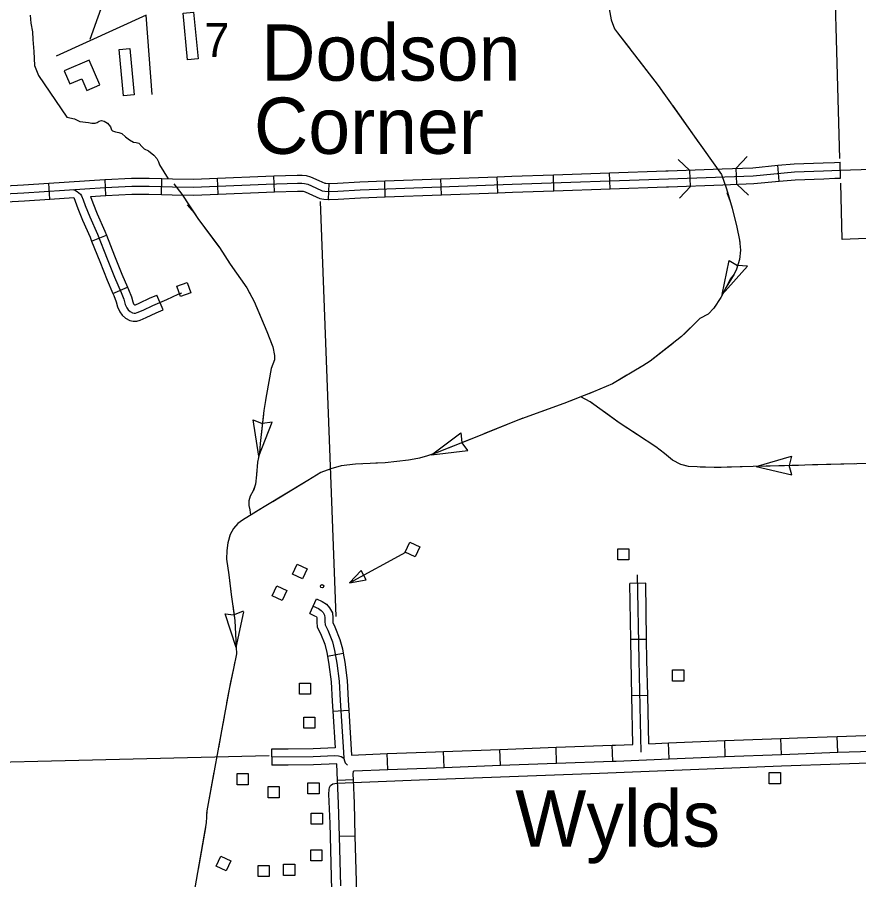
# Model space of a CAD drawing. Extents: x 1084508 to 1142749, y 1057638 to 1093403.
# Drawn here: x 1134713 to 1137191, y 1084323 to 1086863 of the extents above; entities that cross this region are included whole.
import ezdxf

# ---------------------------------------------------------------- set-up
doc = ezdxf.new("R2010")
doc.units = 0
for name, color, linetype in [('Level 24', 7, 'Continuous'), ('Level 32', 7, 'Continuous'), ('Level 34', 7, 'Continuous'), ('Level 35', 7, 'Continuous'), ('Level 38', 7, 'Continuous'), ('Level 4', 7, 'Continuous'), ('Level 43', 7, 'Continuous'), ('Level 5', 7, 'Continuous'), ('Level 56', 7, 'Continuous'), ('Level 58', 7, 'Continuous'), ('Level 6', 7, 'Continuous')]:
    doc.layers.add(name, color=color, linetype=linetype)

msp = doc.modelspace()

# ---------------------------------------------------------------- linework, layer by layer
at = {"layer": 'Level 32'}
for p, q in [((1136832.4, 1086371.8), (1136830.7, 1086418.9)), ((1136957.4, 1086380.4), (1136952.9, 1086427.3)), ((1135137.6, 1086341.2), (1135139.1, 1086388.3)), ((1135305, 1086342.1), (1135302.9, 1086389.1)), ((1135470.3, 1086349.2), (1135468.8, 1086396.3)), ((1136128.2, 1086346.4), (1136126.5, 1086393.5)), ((1136293.8, 1086352.3), (1136292.1, 1086399.3)), ((1136459.4, 1086358), (1136457.8, 1086405.1)), ((1136695.7, 1086365.3), (1136694, 1086412.4)), ((1134808.9, 1086327.5), (1134805.8, 1086374.4)), ((1134973.7, 1086338.5), (1134971.6, 1086385.5)), ((1135629.7, 1086326.8), (1135631.4, 1086373.8)), ((1135797, 1086334.2), (1135795.2, 1086381.3)), ((1135962.6, 1086340.3), (1135960.8, 1086387.4)), ((1134932.3, 1086204.3), (1134976.1, 1086221.5)), ((1134994.6, 1086050), (1135037.9, 1086068.4)), ((1135142.6, 1086001.5), (1135124.4, 1086045)), ((1136564.1, 1085196.8), (1136517, 1085196)), ((1135574.9, 1085107.4), (1135594.8, 1085150)), ((1136566.7, 1085031.1), (1136519.7, 1085030.3)), ((1135626.6, 1084981.9), (1135672.9, 1084990.2)), ((1136570.1, 1084865.5), (1136523.1, 1084864.5)), ((1135642.2, 1084819.8), (1135689.2, 1084822.7)), ((1136964, 1084692.4), (1136962.1, 1084739.5)), ((1137129.5, 1084698.5), (1137127.9, 1084745.5)), ((1136301.6, 1084666.3), (1136299.8, 1084713.4)), ((1136467.2, 1084672.4), (1136465.4, 1084719.5)), ((1136632.8, 1084679.1), (1136630.9, 1084726.1)), ((1136798.4, 1084685.7), (1136796.5, 1084732.8)), ((1135461.9, 1084707.5), (1135462.5, 1084660.4)), ((1135804.8, 1084647.6), (1135802.9, 1084694.7)), ((1135970.3, 1084654.1), (1135968.6, 1084701.1)), ((1136135.9, 1084660.2), (1136134.2, 1084707.2)), ((1135703.3, 1084617.7), (1135656.3, 1084615.8)), ((1135708.8, 1084451.8), (1135661.8, 1084450.5))]:
    msp.add_line(p, q, dxfattribs=at)
for points in [[(1136623.4, 1086410.9), (1136629.8, 1086411.1), (1136789, 1086416.9)], [(1136789, 1086416.9), (1136879, 1086420.2), (1136952.9, 1086427.3)], [(1136952.9, 1086427.3), (1137000.7, 1086431.9), (1137086.8, 1086434.9), (1137119.9, 1086436)], [(1137119.9, 1086436), (1137136.2, 1086436.5)], [(1137121.3, 1086388.9), (1137137.7, 1086389.4), (1137136.2, 1086436.5)], [(1134352.4, 1086326.5), (1134732.7, 1086346), (1134972.2, 1086362), (1135050.2, 1086365.5), (1135101.3, 1086365.9), (1135170.1, 1086363.7), (1135232.5, 1086362.4), (1135446, 1086372), (1135538.3, 1086375), (1135550.9, 1086375), (1135559.5, 1086374.1), (1135569.1, 1086371.5), (1135592, 1086360.7), (1135611.5, 1086352.5), (1135619.3, 1086350.7), (1135631.4, 1086350.3), (1135657, 1086351.2), (1135723.2, 1086355.1), (1136170.7, 1086371.5), (1136630.7, 1086387.6), (1136880.6, 1086396.7), (1137002.3, 1086408.4), (1137087.6, 1086411.4), (1137137, 1086412.9)], [(1134971.6, 1086385.5), (1135049.5, 1086389), (1135101.5, 1086389.4), (1135139.1, 1086388.3)], [(1135139.1, 1086388.3), (1135170.8, 1086387.3), (1135232.2, 1086386), (1135302.9, 1086389.1)], [(1135302.9, 1086389.1), (1135445.1, 1086395.5), (1135468.8, 1086396.3)], [(1135468.8, 1086396.3), (1135537.9, 1086398.5), (1135552, 1086398.5), (1135563.8, 1086397.3), (1135577.2, 1086393.7), (1135601.6, 1086382.2), (1135618.7, 1086375), (1135622.3, 1086374.2), (1135631.4, 1086373.8)], [(1135960.8, 1086387.4), (1136126.5, 1086393.5)], [(1136126.5, 1086393.5), (1136169.8, 1086395), (1136292.1, 1086399.3)], [(1136292.1, 1086399.3), (1136457.8, 1086405.1)], [(1136457.8, 1086405.1), (1136623.4, 1086410.9)], [(1136957.4, 1086380.4), (1137003.8, 1086384.9), (1137088.4, 1086387.9), (1137121.3, 1086388.9)], [(1134640.7, 1086364.8), (1134731.3, 1086369.5), (1134805.8, 1086374.4)], [(1134805.8, 1086374.4), (1134970.9, 1086385.5), (1134971.6, 1086385.5)], [(1135631.4, 1086373.8), (1135631.4, 1086373.8), (1135655.9, 1086374.7), (1135722.1, 1086378.6), (1135795.2, 1086381.3)], [(1135795.2, 1086381.3), (1135960.8, 1086387.4)], [(1136459.4, 1086358), (1136625, 1086363.8)], [(1136625, 1086363.8), (1136631.5, 1086364), (1136790.7, 1086369.8)], [(1136790.7, 1086369.8), (1136882.1, 1086373.2), (1136957.4, 1086380.4)], [(1134878.3, 1086355.7), (1134884.7, 1086352.7), (1134889.7, 1086349.8), (1134894.3, 1086346.6), (1134899, 1086342.4), (1134902.2, 1086337.7), (1134907.5, 1086325.2), (1134913.6, 1086308.5), (1134927.1, 1086275.3), (1134949.6, 1086224.6), (1134978.1, 1086152.2), (1134999.8, 1086097.9), (1135019, 1086052.6), (1135027.2, 1086032.6), (1135031.1, 1086017.7), (1135035.4, 1086007.7), (1135040.1, 1086001.6), (1135045.8, 1085996.3), (1135052.5, 1085993), (1135057.5, 1085992), (1135061.8, 1085992), (1135066.8, 1085993.4), (1135083.6, 1086000.5), (1135112.4, 1086014.4), (1135153.4, 1086031.6), (1135186.6, 1086047.3), (1135197.6, 1086051.2)], [(1134928.8, 1086335.5), (1134973.5, 1086338.5), (1134973.7, 1086338.5)], [(1134973.7, 1086338.5), (1135050.8, 1086341.9), (1135101, 1086342.3), (1135137.6, 1086341.2)], [(1135137.6, 1086341.2), (1135169.5, 1086340.2), (1135232.8, 1086338.9), (1135305, 1086342.1)], [(1135305, 1086342.1), (1135447, 1086348.4), (1135470.3, 1086349.2)], [(1135470.3, 1086349.2), (1135538.7, 1086351.4), (1135549.7, 1086351.4), (1135555.2, 1086350.9), (1135560.9, 1086349.4), (1135582.4, 1086339.2), (1135604.3, 1086329.9), (1135616.3, 1086327.3), (1135629.7, 1086326.8)], [(1135797, 1086334.2), (1135962.6, 1086340.3)], [(1135962.6, 1086340.3), (1136128.2, 1086346.4)], [(1136128.2, 1086346.4), (1136171.5, 1086348), (1136293.8, 1086352.3)], [(1136293.8, 1086352.3), (1136459.4, 1086358)], [(1134643.1, 1086317.8), (1134734.1, 1086322.5), (1134808.9, 1086327.5)], [(1134808.9, 1086327.5), (1134880, 1086332.2)], [(1134880, 1086332.2), (1134891.6, 1086300), (1134905.5, 1086266.1), (1134927.9, 1086215.5), (1134932.3, 1086204.3)], [(1134928.8, 1086335.5), (1134935.6, 1086316.9), (1134948.8, 1086284.5), (1134971.3, 1086233.7), (1134976.1, 1086221.5)], [(1135629.7, 1086326.8), (1135631.4, 1086326.7), (1135658.1, 1086327.6), (1135724.4, 1086331.5), (1135797, 1086334.2)], [(1134976.1, 1086221.5), (1135000, 1086160.9), (1135021.5, 1086106.9), (1135037.9, 1086068.4)], [(1134932.3, 1086204.3), (1134956.2, 1086143.5), (1134978, 1086089), (1134994.6, 1086050)], [(1135037.9, 1086068.4), (1135040.7, 1086061.7), (1135049.6, 1086040.1), (1135053.5, 1086025.3), (1135055.9, 1086019.6), (1135057.6, 1086017.4), (1135059.2, 1086015.9), (1135059.4, 1086015.8), (1135073.8, 1086022), (1135102.8, 1086035.9), (1135124.4, 1086045)], [(1134994.6, 1086050), (1134997.3, 1086043.5), (1135004.8, 1086025.2), (1135008.8, 1086010), (1135014.9, 1085995.7), (1135022.5, 1085985.8), (1135032.3, 1085976.6), (1135044.9, 1085970.6), (1135055, 1085968.4), (1135065.1, 1085968.4), (1135074.7, 1085971.2), (1135093.3, 1085979.1), (1135122.1, 1085993), (1135142.6, 1086001.5)], [(1136550.4, 1084699.3), (1136544.2, 1084969.6), (1136540.1, 1085221)], [(1136519.7, 1085030.3), (1136517, 1085196)], [(1136566.7, 1085031.1), (1136564.1, 1085196.8)], [(1135594.8, 1085150), (1135611, 1085142.5), (1135624.1, 1085134.7), (1135633.2, 1085123.9), (1135641.4, 1085109.2), (1135642.3, 1085095), (1135642.3, 1085084.8), (1135642.8, 1085080.5), (1135648.9, 1085067.7), (1135663.5, 1085031), (1135670.7, 1085002.9), (1135672.9, 1084990.2)], [(1135584.8, 1085128.7), (1135600, 1085121.6), (1135608.6, 1085116.5), (1135613.7, 1085110.4), (1135618.3, 1085102.3), (1135618.8, 1085094.2), (1135618.8, 1085083.6), (1135619.8, 1085073.9), (1135627.4, 1085058.2), (1135641.1, 1085023.8), (1135647.6, 1084997.9), (1135654.2, 1084960.9), (1135660.8, 1084907.7), (1135663.9, 1084850.7), (1135673.5, 1084699.1), (1135674.5, 1084679.9), (1135676.5, 1084673.3), (1135679.1, 1084667.7), (1135685.3, 1084660.5)], [(1135574.9, 1085107.4), (1135589, 1085100.7), (1135593.2, 1085098.3), (1135594.2, 1085097), (1135595.1, 1085095.5), (1135595.2, 1085093.5), (1135595.2, 1085082.3), (1135596.8, 1085067.4), (1135605.8, 1085048.8), (1135618.6, 1085016.5), (1135624.6, 1084992.9), (1135626.6, 1084981.9)], [(1136523.1, 1084864.5), (1136520.7, 1084969.1), (1136519.7, 1085030.3)], [(1136570.1, 1084865.5), (1136567.7, 1084970), (1136566.7, 1085031.1)], [(1135626.6, 1084981.9), (1135630.9, 1084957.4), (1135637.4, 1084905.6), (1135640.4, 1084849.3), (1135642.2, 1084819.8)], [(1135672.9, 1084990.2), (1135677.5, 1084964.4), (1135684.3, 1084909.8), (1135687.4, 1084852.1), (1135689.2, 1084822.7)], [(1136526.3, 1084721.9), (1136523.1, 1084864.5)], [(1136573.4, 1084723.8), (1136570.1, 1084865.5)], [(1135642.2, 1084819.8), (1135649.1, 1084711.6)], [(1135689.2, 1084822.7), (1135697.6, 1084690.5)], [(1136796.5, 1084732.8), (1136962.1, 1084739.5)], [(1136962.1, 1084739.5), (1137011.3, 1084741.4), (1137127.9, 1084745.5)], [(1137127.9, 1084745.5), (1137293.5, 1084751.3)], [(1135649.1, 1084711.6), (1135584.2, 1084709), (1135510.6, 1084708.1)], [(1136134.2, 1084707.2), (1136299.8, 1084713.4)], [(1136299.8, 1084713.4), (1136465.4, 1084719.5)], [(1136465.4, 1084719.5), (1136475, 1084719.8), (1136526.3, 1084721.9)], [(1136573.4, 1084723.8), (1136630.9, 1084726.1)], [(1136630.9, 1084726.1), (1136796.5, 1084732.8)], [(1135510.6, 1084708.1), (1135461.9, 1084707.5)], [(1135674.5, 1084679.9), (1135666.9, 1084685.5), (1135659.3, 1084687.5), (1135648.7, 1084688), (1135584.8, 1084685.5), (1135462.2, 1084683.9)], [(1135697.6, 1084690.5), (1135802.9, 1084694.7)], [(1135802.9, 1084694.7), (1135944.8, 1084700.2), (1135968.6, 1084701.1)], [(1135968.6, 1084701.1), (1136134.2, 1084707.2)], [(1136798.4, 1084685.7), (1136964, 1084692.4)], [(1136964, 1084692.4), (1137013.1, 1084694.4), (1137129.5, 1084698.5)], [(1137129.5, 1084698.5), (1137295.2, 1084704.3)], [(1135511.2, 1084661), (1135462.5, 1084660.4)], [(1135654.3, 1084664.7), (1135585.4, 1084661.9), (1135511.2, 1084661)], [(1135641.9, 1084214.6), (1135634.4, 1084488.9), (1135630.9, 1084574.8), (1135631.4, 1084589.3), (1135632.4, 1084594.4), (1135635.9, 1084600.4), (1135642.4, 1084605.4), (1135654.5, 1084607.9), (1135897.5, 1084617.5), (1136427.7, 1084637.1), (1136963.9, 1084658.7), (1137307.3, 1084670.7)], [(1135656.3, 1084615.8), (1135654.3, 1084664.7)], [(1136135.9, 1084660.2), (1136301.6, 1084666.3)], [(1136301.6, 1084666.3), (1136467.2, 1084672.4)], [(1136467.2, 1084672.4), (1136476.8, 1084672.8), (1136632.8, 1084679.1)], [(1136632.8, 1084679.1), (1136798.4, 1084685.7)], [(1135703.3, 1084617.7), (1135702.7, 1084634.1), (1135703, 1084643.2), (1135705.6, 1084643.7), (1135804.8, 1084647.6)], [(1135804.8, 1084647.6), (1135946.6, 1084653.2), (1135970.3, 1084654.1)], [(1135970.3, 1084654.1), (1136135.9, 1084660.2)], [(1135661.8, 1084450.5), (1135659.1, 1084547.3), (1135656.3, 1084615.8)], [(1135708.8, 1084451.8), (1135706.2, 1084548.9), (1135703.3, 1084617.7)], [(1135665.8, 1084304.9), (1135661.8, 1084450.5)], [(1135713.4, 1084286.1), (1135708.8, 1084451.8)]]:
    msp.add_lwpolyline(points, dxfattribs=at)
at = {"layer": 'Level 34'}
msp.add_lwpolyline([(1137137, 1086412.9), (1137321.5, 1086418.8), (1137344.4, 1086419.7)], dxfattribs=at)
at = {"layer": 'Level 35'}
for points in [[(1136452.2, 1086909.3), (1136462.5, 1086855.8), (1136471.7, 1086829.6), (1136481.2, 1086817.2)], [(1134751.1, 1086869.4), (1134753, 1086846.2), (1134757.6, 1086820.3), (1134759.1, 1086797.5), (1134762.2, 1086762.5), (1134763.7, 1086721.4), (1134775.4, 1086691.7), (1134859.2, 1086568.7), (1134882.2, 1086563.9), (1134897.4, 1086556.2), (1134923, 1086552.9), (1134933, 1086551), (1134942.6, 1086551.4), (1134948.3, 1086553.8), (1134954, 1086557.2), (1134961.6, 1086559.1), (1134968.8, 1086557.2), (1134978.8, 1086551.4), (1134987.5, 1086540.9), (1134990.8, 1086531.8), (1134994.1, 1086528.5), (1135002.2, 1086525.6), (1135012.2, 1086524.2), (1135021.3, 1086521.3), (1135032.2, 1086511.3), (1135044.1, 1086501.8), (1135055.6, 1086495.1), (1135063.7, 1086494.7), (1135071.3, 1086492.3), (1135080.8, 1086481.8), (1135086.5, 1086475.6), (1135099.9, 1086469.4), (1135115.6, 1086457), (1135124.1, 1086447.5), (1135128.9, 1086437.5), (1135132.2, 1086428.4), (1135157.7, 1086387.7)]]:
    msp.add_lwpolyline(points, dxfattribs=at)
at = {"layer": 'Level 38'}
for points in [[(1136659.5, 1086444.4), (1136694, 1086412.4)], [(1136830.7, 1086418.9), (1136862.8, 1086453.4)], [(1136695.7, 1086365.3), (1136663.6, 1086330.9)], [(1136866.9, 1086339.8), (1136832.4, 1086371.8)]]:
    msp.add_lwpolyline(points, dxfattribs=at)
at = {"layer": 'Level 4'}
msp.add_lwpolyline([(1135604.8, 1086320.5), (1135651.3, 1085098.4)], dxfattribs=at)
at = {"layer": 'Level 43'}
for p, q in [((1136789.4, 1086046.8), (1136810.1, 1086147.2)), ((1136810.1, 1086147.2), (1136834.3, 1086131.8)), ((1136789.4, 1086046.8), (1136863.3, 1086130.5)), ((1136863.3, 1086130.5), (1136834.7, 1086131.7)), ((1135424.2, 1085570.9), (1135408.2, 1085677.4)), ((1135408.2, 1085677.4), (1135434.8, 1085667)), ((1135424.2, 1085570.9), (1135463.6, 1085671.2)), ((1135463.6, 1085671.2), (1135435.2, 1085666.9)), ((1135933, 1085574.8), (1136019.5, 1085639)), ((1136019.5, 1085639), (1136022.8, 1085610.5)), ((1136040, 1085587.2), (1136023, 1085610.2)), ((1135933, 1085574.8), (1136040, 1085587.2)), ((1136889.7, 1085540.4), (1136993, 1085571)), ((1136993, 1085571), (1136986.3, 1085543.1)), ((1136889.7, 1085540.4), (1136994.5, 1085515.2)), ((1136994.5, 1085515.2), (1136986.3, 1085542.7)), ((1135325.7, 1085106.3), (1135351.3, 1085103.2)), ((1135357.6, 1085006.8), (1135325.7, 1085106.3)), ((1135378, 1085114.4), (1135351.6, 1085103.2)), ((1135357.6, 1085006.8), (1135380.4, 1085112.1))]:
    msp.add_line(p, q, dxfattribs=at)
for points in [[(1136481.2, 1086817.2), (1136600.9, 1086662.5), (1136706.5, 1086512.8), (1136787, 1086399.7), (1136802.1, 1086357.5), (1136818.7, 1086301.1), (1136832.2, 1086244.8), (1136840.5, 1086206.5), (1136842.8, 1086177.2), (1136840.1, 1086149.4), (1136831.3, 1086121.6), (1136824.2, 1086106.6), (1136812.7, 1086091.5), (1136800.8, 1086068.5), (1136784.9, 1086038.3), (1136764.3, 1086006.6), (1136747.7, 1085989.1), (1136723.5, 1085976), (1136669.5, 1085922.9), (1136577.5, 1085850.6), (1136555.3, 1085836.8), (1136465.7, 1085784), (1136410.2, 1085759.8), (1136323.3, 1085725.3), (1136186.9, 1085676.9), (1136061.6, 1085625.7), (1135944.6, 1085579.4), (1135921.6, 1085571.5), (1135897.8, 1085565.1), (1135865.3, 1085559.2), (1135796.3, 1085551.2), (1135774.5, 1085550.1), (1135709.4, 1085546.9), (1135667, 1085542.5), (1135636.5, 1085533.8), (1135607.5, 1085522.3), (1135569.1, 1085499.3), (1135440.2, 1085421), (1135376.3, 1085382.5), (1135362.8, 1085372.2), (1135350.5, 1085357.9), (1135339.8, 1085340.1), (1135333.1, 1085315.5), (1135330.3, 1085292.5), (1135329.5, 1085267.1), (1135335.9, 1085220.7), (1135343, 1085163.5), (1135353.7, 1085087), (1135358.5, 1084988.6), (1135349.8, 1084944.9)], [(1136481.2, 1086817.2), (1136519.2, 1086768)], [(1136544.6, 1086735.3), (1136600.9, 1086662.5), (1136619.5, 1086636.1)], [(1136643.4, 1086602.3), (1136706.5, 1086512.8), (1136715.1, 1086500.7), (1136734.3, 1086474.3)], [(1135174.6, 1086372.7), (1135197.5, 1086342.7), (1135245.1, 1086270.3), (1135308.9, 1086185.3), (1135339.8, 1086135.7), (1135389.4, 1086066.6), (1135411.3, 1086025.7), (1135447.9, 1085937.5), (1135465.6, 1085892.3), (1135470.3, 1085867), (1135470.3, 1085854.6), (1135460.8, 1085829.3), (1135447.5, 1085752.2), (1135439.4, 1085705.5), (1135428.4, 1085608.3), (1135426.5, 1085580.7), (1135420.8, 1085553), (1135417.9, 1085515.9), (1135415.1, 1085487.7), (1135408.4, 1085468.2), (1135398.9, 1085453), (1135395.1, 1085438.7), (1135395.1, 1085425.3), (1135397.9, 1085413), (1135400.2, 1085396.9)], [(1136802.4, 1086347.2), (1136812.9, 1086320.7), (1136818.7, 1086301.1), (1136832.2, 1086244.8), (1136840.5, 1086206.5), (1136841, 1086199.8)], [(1135213.6, 1086310.9), (1135233.7, 1086287.7), (1135245.1, 1086270.3), (1135307.2, 1086187.5)], [(1135329.4, 1086152.5), (1135339.8, 1086135.7), (1135389.4, 1086066.6), (1135398.6, 1086049.4)], [(1136841, 1086158.5), (1136840.1, 1086149.4), (1136831.3, 1086121.6), (1136824.2, 1086106.6), (1136800.8, 1086068.5), (1136789.4, 1086046.8)], [(1135416.8, 1086012.3), (1135447.9, 1085937.5), (1135463.7, 1085897.2)], [(1136767.6, 1086011.6), (1136764.3, 1086006.6), (1136747.7, 1085989.1), (1136723.5, 1085976), (1136720.3, 1085972.9)], [(1136720.3, 1085972.9), (1136676, 1085929.2)], [(1136644.1, 1085902.9), (1136577.5, 1085850.6), (1136555.3, 1085836.8), (1136543.7, 1085829.9)], [(1135470.3, 1085856.5), (1135470.3, 1085854.6), (1135460.8, 1085829.3), (1135447.5, 1085752.2), (1135444.5, 1085735.4)], [(1136508, 1085808.9), (1136465.7, 1085784), (1136410.2, 1085759.8), (1136396.6, 1085754.4)], [(1136358.1, 1085739.1), (1136323.3, 1085725.3), (1136241.4, 1085696.2)], [(1137376.1, 1085553.1), (1136766, 1085537.1), (1136690, 1085539.8), (1136667.3, 1085546.4), (1136643.3, 1085558.5), (1136619.3, 1085578.5), (1136594, 1085598.5), (1136485.9, 1085669.2), (1136400.6, 1085730.6), (1136373.1, 1085745.1)], [(1136408.3, 1085725.1), (1136400.6, 1085730.6), (1136373.1, 1085745.1)], [(1135438.1, 1085694.4), (1135428.4, 1085608.3), (1135426.5, 1085580.7), (1135424.5, 1085571)], [(1136202.4, 1085682.3), (1136186.9, 1085676.9), (1136087, 1085636.1)], [(1136544.6, 1085630.8), (1136485.9, 1085669.2), (1136441.9, 1085700.9)], [(1136048.6, 1085620.5), (1135944.6, 1085579.4), (1135932.8, 1085575.3)], [(1136682.9, 1085541.8), (1136667.3, 1085546.4), (1136643.3, 1085558.5), (1136619.3, 1085578.5), (1136594, 1085598.5), (1136579.2, 1085608.1)], [(1135831.5, 1085555.3), (1135796.3, 1085551.2), (1135774.5, 1085550.1), (1135769.6, 1085549.8)], [(1135893, 1085564.2), (1135865.3, 1085559.2), (1135831.5, 1085555.3)], [(1135419, 1085530), (1135417.9, 1085515.9), (1135415.1, 1085487.7), (1135408.7, 1085469.1)], [(1135728.2, 1085547.8), (1135709.4, 1085546.9), (1135667, 1085542.5), (1135636.5, 1085533.8), (1135607.6, 1085522.3)], [(1136786.2, 1085537.6), (1136766, 1085537.1), (1136724.1, 1085538.6)], [(1136848.3, 1085539.3), (1136786.2, 1085537.6)], [(1137014, 1085543.6), (1136889.7, 1085540.4)], [(1137179.6, 1085548), (1137055.4, 1085544.7)], [(1135572, 1085501), (1135569.1, 1085499.3), (1135465.8, 1085436.6)], [(1135408.7, 1085469.1), (1135408.4, 1085468.2), (1135398.9, 1085453), (1135395.1, 1085438.7), (1135395.1, 1085425.3), (1135397.9, 1085413), (1135398.3, 1085410.6)], [(1135430.3, 1085415.1), (1135376.3, 1085382.5), (1135362.8, 1085372.2), (1135350.5, 1085357.9), (1135339.8, 1085340.1), (1135338.6, 1085335.7)], [(1135330.6, 1085295.1), (1135330.3, 1085292.5), (1135329.5, 1085267.1), (1135335.9, 1085220.7), (1135342, 1085171.7)], [(1135347.6, 1085130.6), (1135353.7, 1085087), (1135357.6, 1085006.8)], [(1135353.9, 1084965.9), (1135349.8, 1084944.9), (1135341.4, 1084905)], [(1135349.8, 1084944.9), (1135337.1, 1084884.4), (1135314.9, 1084761.8), (1135271.2, 1084525.7), (1135269.6, 1084490.4), (1135222.5, 1084221)], [(1135341.4, 1084905), (1135337.1, 1084884.4), (1135329.7, 1084844)], [(1135322.4, 1084803.2), (1135314.9, 1084761.8), (1135305.5, 1084711.3)], [(1135292.4, 1084640.2), (1135271.2, 1084525.7), (1135270.9, 1084517.8)], [(1135267.2, 1084476.6), (1135245.8, 1084354.2)]]:
    msp.add_lwpolyline(points, dxfattribs=at)
at = {"layer": 'Level 5'}
msp.add_lwpolyline([(1134011.8, 1084654.2), (1135454.8, 1084689.4)], dxfattribs=at)
at = {"layer": 'Level 56'}
for points in [[(1134928.1, 1086799), (1134993.5, 1086983.3)], [(1135110.2, 1086635.9), (1135092.4, 1086869.4), (1134827.6, 1086749.1)], [(1135691.4, 1085197.2), (1135857.1, 1085288.3)]]:
    msp.add_lwpolyline(points, dxfattribs=at)
for points in [[(1135201.5, 1086874.9), (1135232.7, 1086877.8), (1135245.5, 1086741.1), (1135214.2, 1086738.2)], [(1135013.3, 1086768.2), (1135044.5, 1086771.1), (1135057.3, 1086634.4), (1135026, 1086631.5)], [(1135183.2, 1086071.6), (1135214, 1086082.3), (1135224.7, 1086051.3), (1135193.9, 1086040.7)], [(1135885.4, 1085274), (1135855.8, 1085287.8), (1135869.6, 1085317.5), (1135899.2, 1085303.7)], [(1136481.4, 1085265), (1136481.4, 1085297.6), (1136514.2, 1085297.6), (1136514.2, 1085265)], [(1135553.5, 1085209.5), (1135523.9, 1085223.3), (1135537.7, 1085253), (1135567.3, 1085239.2)], [(1135741.2, 1085206.3), (1135725.8, 1085234.4), (1135691.4, 1085197.2)], [(1135493.3, 1085145.4), (1135463.7, 1085159.2), (1135477.6, 1085188.9), (1135507.2, 1085175.1)], [(1136643.3, 1084908.4), (1136643.3, 1084941.1), (1136676.1, 1084941.1), (1136676.1, 1084908.4)], [(1135544.3, 1084869.3), (1135544.3, 1084902), (1135577.1, 1084902), (1135577.1, 1084869.3)], [(1135556.8, 1084769.7), (1135556.8, 1084802.3), (1135589.5, 1084802.3), (1135589.5, 1084769.7)], [(1135360.6, 1084602.9), (1135360.6, 1084635.6), (1135393.3, 1084635.6), (1135393.3, 1084602.9)], [(1136928, 1084606.1), (1136928, 1084638.8), (1136960.8, 1084638.8), (1136960.8, 1084606.1)], [(1135452.1, 1084564.9), (1135452.1, 1084597.6), (1135484.8, 1084597.6), (1135484.8, 1084564.9)], [(1135569.4, 1084576.2), (1135569.4, 1084608.8), (1135602.2, 1084608.8), (1135602.2, 1084576.2)], [(1135578.9, 1084486.6), (1135578.9, 1084519.3), (1135611.7, 1084519.3), (1135611.7, 1084486.6)], [(1135577.3, 1084378.4), (1135577.3, 1084411), (1135610.1, 1084411), (1135610.1, 1084378.4)], [(1135328.6, 1084349), (1135298.9, 1084362.7), (1135312.6, 1084392.4), (1135342.3, 1084378.8)], [(1135422.5, 1084332.9), (1135422.5, 1084365.6), (1135455.2, 1084365.6), (1135455.2, 1084332.9)], [(1135497.7, 1084335.9), (1135497.7, 1084368.6), (1135530.4, 1084368.6), (1135530.4, 1084335.9)]]:
    msp.add_lwpolyline(points, close=True, dxfattribs=at)
msp.add_circle((1135611, 1085187.5), 4.71, dxfattribs=at)
at = {"layer": 'Level 58'}
msp.add_lwpolyline([(1134924.7, 1086737.1), (1134851.6, 1086705.5), (1134868.3, 1086666.9), (1134902.9, 1086681.9), (1134917.8, 1086647.3), (1134956.4, 1086664)], close=True, dxfattribs=at)
at = {"layer": 'Level 6'}
for points in [[(1137136, 1086447.6), (1137112.9, 1087254.9), (1136451.6, 1087228.5), (1136432, 1087974.5), (1136328.8, 1087958.8), (1136326, 1088065.1), (1136321.7, 1088226.4)], [(1137309.5, 1086215.2), (1137142.9, 1086208.5), (1137138.1, 1086374.5)]]:
    msp.add_lwpolyline(points, dxfattribs=at)

# ---------------------------------------------------------------- texts
at = {"layer": 'Level 24'}
for s, p in [('Dodson', (1135431.4, 1086676.4)), ('Corner', (1135410.2, 1086461)), ('Wylds', (1136179.8, 1084420.4))]:
    msp.add_text(s, height=165.73, dxfattribs=at).set_placement(p)
at = {"layer": 'Level 56'}
msp.add_text('7', height=99.4, dxfattribs=at).set_placement((1135264, 1086746.7))

doc.saveas('drawing.dxf')
